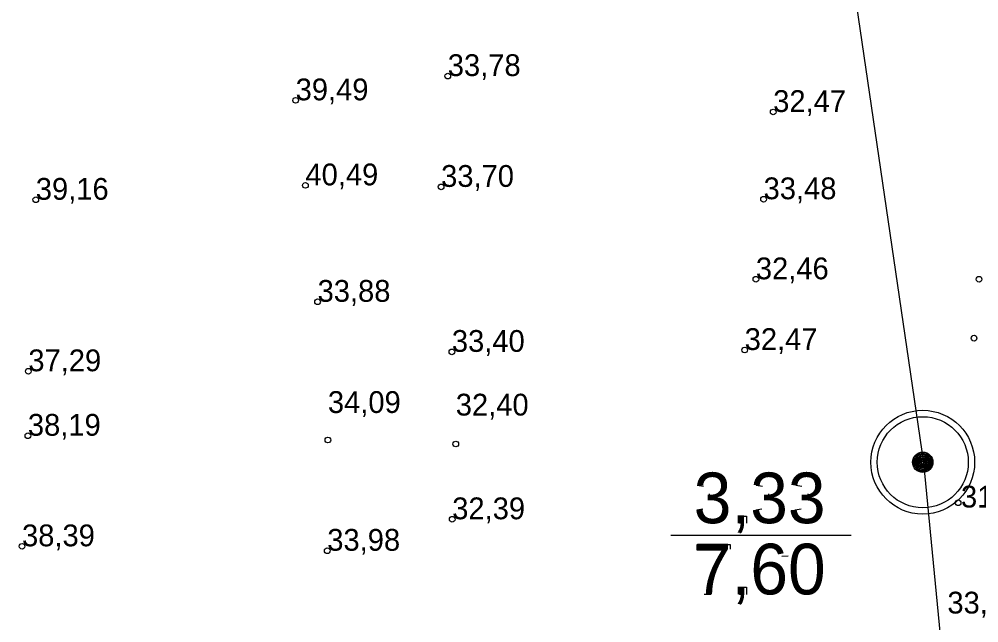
# Model space of a CAD drawing. Extents: x 700746 to 706058, y 6570320 to 6580460.
# Drawn here: x 703133.9 to 703241.9, y 6576213.8 to 6576281.7 of the extents above; entities that cross this region are included whole.
import ezdxf

# ---------------------------------------------------------------- set-up
doc = ezdxf.new("R2010")
doc.units = 0
for name, color, linetype in [('GEOLPUNKT', 7, 'Continuous'), ('KORGUS-EH2000', 7, 'Continuous'), ('Lõige', 7, 'Continuous')]:
    doc.layers.add(name, color=color, linetype=linetype)

msp = doc.modelspace()

# ---------------------------------------------------------------- linework, layer by layer
at = {"layer": 'GEOLPUNKT'}
msp.add_line((703207.19, 6576223.67), (703227.5, 6576223.67), dxfattribs=at)
msp.add_line((703207.19, 6576223.67), (703227.5, 6576223.67), dxfattribs=at)
for points in [[(703210.88, 6576229.14), (703210.18, 6576229.27)], [(703217.52, 6576229.14), (703216.82, 6576229.27)], [(703221.95, 6576229.14), (703221.25, 6576229.27)], [(703211.49, 6576227.73), (703211.57, 6576228.34)], [(703218.13, 6576227.73), (703218.21, 6576228.34)], [(703222.56, 6576227.73), (703222.64, 6576228.34)], [(703210.11, 6576226.54), (703210.81, 6576226.63)], [(703216.75, 6576226.54), (703217.45, 6576226.63)], [(703221.18, 6576226.54), (703221.88, 6576226.63)], [(703214.92, 6576225.02), (703214.92, 6576225.82), (703215.71, 6576225.82), (703215.71, 6576225.02)], [(703215.31, 6576225.02), (703214.92, 6576225.02)], [(703215.06, 6576223.89), (703214.87, 6576224.19)], [(703210.17, 6576221.98), (703210.17, 6576222.65), (703213.86, 6576222.65), (703213.86, 6576222.11)], [(703212.96, 6576221.98), (703210.17, 6576221.98)], [(703220.4, 6576221.33), (703219.7, 6576221.27)], [(703211.69, 6576217.02), (703210.96, 6576217.02)], [(703214.93, 6576217.02), (703214.93, 6576217.82), (703215.72, 6576217.82), (703215.72, 6576217.02)], [(703215.32, 6576217.02), (703214.93, 6576217.02)], [(703215.07, 6576215.89), (703214.88, 6576216.19)]]:
    msp.add_lwpolyline(points, dxfattribs=at)
for radius in [5.84, 5.12, 1.15, 1.02, 0.896, 0.768, 0.64, 0.512, 0.384, 0.256, 0.128]:
    msp.add_circle((703235.55, 6576231.88), radius, dxfattribs=at)
at = {"layer": 'KORGUS-EH2000'}
for centre in [(703182.1, 6576275.3), (703164.98, 6576272.57), (703218.72, 6576271.26), (703166.08, 6576263.01), (703181.35, 6576262.84), (703135.74, 6576261.39), (703217.64, 6576261.45), (703216.77, 6576252.45), (703241.88, 6576252.45), (703167.45, 6576249.92), (703241.32, 6576245.83), (703182.56, 6576244.29), (703215.51, 6576244.5), (703134.9, 6576242.11), (703134.85, 6576234.86), (703168.61, 6576234.38), (703183, 6576233.93), (703239.53, 6576227.32), (703182.6, 6576225.47), (703134.19, 6576222.43), (703168.54, 6576221.93)]:
    msp.add_circle(centre, 0.32, dxfattribs=at)
at = {"layer": 'Lõige'}
for points in [[(703198.65, 6576483.94), (703235.62, 6576231.83)], [(703235.62, 6576231.83), (703258.61, 6575994.21)]]:
    msp.add_lwpolyline(points, dxfattribs=at)

# ---------------------------------------------------------------- texts
at = {"layer": 'GEOLPUNKT'}
for s, p in [('3,33', (703209.78, 6576225.02)), ('7,60', (703209.79, 6576217.02))]:
    msp.add_text(s, height=5.7, dxfattribs=at).set_placement(p)
at = {"layer": 'KORGUS-EH2000'}
for s, p in [('33,78 ', (703182.1, 6576275.3)), ('39,49 ', (703164.98, 6576272.57)), ('32,47 ', (703218.72, 6576271.26)), ('40,49 ', (703166.08, 6576263.01)), ('33,70 ', (703181.35, 6576262.84)), ('39,16 ', (703135.74, 6576261.39)), ('33,48 ', (703217.64, 6576261.45)), ('32,46 ', (703216.77, 6576252.45)), ('33,88 ', (703167.45, 6576249.92)), ('33,40 ', (703182.56, 6576244.29)), ('32,47 ', (703215.51, 6576244.5)), ('37,29 ', (703134.9, 6576242.11)), ('34,09 ', (703168.61, 6576237.42)), ('32,40 ', (703183, 6576237.13)), ('38,19 ', (703134.85, 6576234.86)), ('31,50 ', (703239.85, 6576226.79)), ('32,39 ', (703182.6, 6576225.47)), ('38,39 ', (703134.19, 6576222.43)), ('33,98 ', (703168.54, 6576221.93)), ('33,89 ', (703238.32, 6576214.87))]:
    msp.add_text(s, height=2.45, dxfattribs=at).set_placement(p)

doc.saveas('drawing.dxf')
